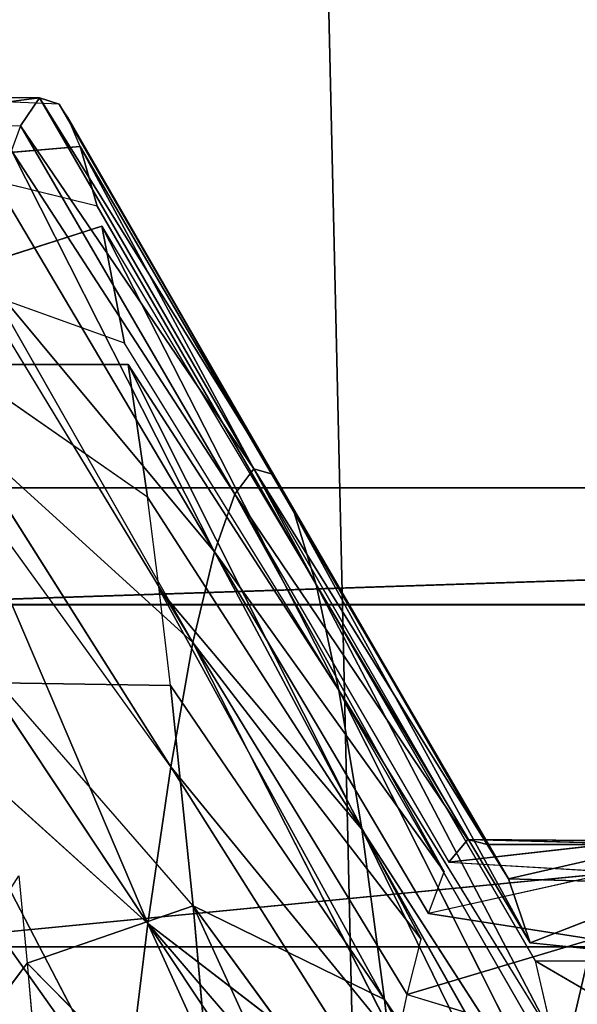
# Model space of a CAD drawing. Extents: x 143 to 263, y -61 to 82.
# Tile 277 of 656: x 153.129 to 153.414, y 73.719 to 74.222. Entities that reach past the tile are written whole.
import ezdxf

# ---------------------------------------------------------------- set-up
doc = ezdxf.new("R2010")
doc.units = 0
doc.header["$LTSCALE"] = 25.4
doc.layers.get('0').update_dxf_attribs({"color": 13, "linetype": 'CONTINUOUS'})

# ---------------------------------------------------------------- blocks, each defined once
blk = doc.blocks.new('ICE-BALL-8126_STL')
at = {"color": 41}
for p, q in [((8.48446, -49.0194, 94.05791), (8.48446, -50.81968, 94.05791)), ((8.48446, -49.0194, 94.05791), (8.48446, -50.81968, 94.05791)), ((8.48446, -49.0194, 95.80791), (8.48446, -50.81968, 95.80791)), ((8.48446, -49.0194, 95.80791), (8.48446, -50.81968, 95.80791)), ((8.25, -49.02734, 94.93291), (8.25, -50.82734, 94.93291)), ((8.25, -49.02734, 94.93291), (8.25, -50.82734, 94.93291)), ((8.30966, -49.02521, 94.47986), (8.30966, -50.82529, 94.47986)), ((8.30966, -49.02521, 94.47986), (8.30966, -50.82529, 94.47986)), ((8.30975, -49.02521, 95.38631), (8.30975, -50.82529, 95.38631)), ((8.30975, -49.02521, 95.38631), (8.30975, -50.82529, 95.38631)), ((8.49163, -50.47138, 95.37247), (8.55011, -50.37095, 95.53808)), ((8.48237, -50.47388, 95.33937), (8.49163, -50.38388, 95.37247)), ((8.49163, -50.47138, 95.37247), (8.49163, -50.38388, 95.37247)), ((8.44961, -50.48506, 95.18727), (8.4523, -50.39642, 95.20316)), ((8.44961, -50.48506, 95.18727), (8.4523, -50.39642, 95.20316)), ((8.48237, -50.47388, 95.33937), (8.4523, -50.39642, 95.20316)), ((8.48237, -50.47388, 95.33937), (8.4523, -50.39642, 95.20316)), ((8.4321, -50.40835, 95.03333), (8.42962, -50.50578, 94.88477)), ((8.4321, -50.40835, 95.03333), (8.42962, -50.50578, 94.88477)), ((8.4321, -50.49585, 95.03333), (8.4321, -50.40835, 95.03333)), ((8.4321, -50.49585, 95.03333), (8.4321, -50.40835, 95.03333)), ((8.44961, -50.48506, 95.18727), (8.4321, -50.40835, 95.03333)), ((8.44961, -50.48506, 95.18727), (8.4321, -50.40835, 95.03333)), ((8.43031, -50.41949, 94.86605), (8.42962, -50.50578, 94.88477)), ((8.43031, -50.41949, 94.86605), (8.42962, -50.50578, 94.88477)), ((8.44121, -50.5155, 94.7365), (8.43031, -50.41949, 94.86605)), ((8.44121, -50.5155, 94.7365), (8.43031, -50.41949, 94.86605)), ((8.44121, -50.5155, 94.7365), (8.44617, -50.43044, 94.70048)), ((8.44617, -50.43044, 94.70048), (8.46743, -50.52586, 94.58702)), ((8.72109, -50.43235, 95.84548), (8.51125, -50.54829, 95.87269)), ((8.72109, -50.43235, 95.84548), (8.51125, -50.54829, 95.87269)), ((8.42434, -50.56001, 95.71832), (8.67145, -50.43891, 95.77157)), ((8.42434, -50.56001, 95.71832), (8.67145, -50.43891, 95.77157)), ((8.48043, -50.44219, 94.53377), (8.46743, -50.52586, 94.58702)), ((8.48043, -50.44219, 94.53377), (8.53362, -50.4546, 94.3689)), ((8.5088, -50.53679, 94.43821), (8.48043, -50.44219, 94.53377)), ((8.48043, -50.44219, 94.53377), (8.53362, -50.4546, 94.3689)), ((8.51125, -50.54829, 95.87269), (8.67145, -50.43891, 95.77157)), ((8.51125, -50.54829, 95.87269), (8.67145, -50.43891, 95.77157)), ((8.62707, -50.44535, 95.69675), (8.42434, -50.56001, 95.71832)), ((8.62707, -50.44535, 95.69675), (8.42434, -50.56001, 95.71832)), ((8.59389, -50.45064, 95.6338), (8.35341, -50.57173, 95.55605)), ((8.59389, -50.45064, 95.6338), (8.35341, -50.57173, 95.55605)), ((8.59389, -50.45064, 95.6338), (8.42434, -50.56001, 95.71832)), ((8.59389, -50.45064, 95.6338), (8.42434, -50.56001, 95.71832)), ((8.5088, -50.53679, 94.43821), (8.53362, -50.4546, 94.3689)), ((8.53059, -50.46235, 95.489), (8.29938, -50.58326, 95.38838)), ((8.53059, -50.46235, 95.489), (8.29938, -50.58326, 95.38838)), ((8.55011, -50.45845, 95.53808), (8.35341, -50.57173, 95.55605)), ((8.35341, -50.57173, 95.55605), (8.53059, -50.46235, 95.489)), ((8.49163, -50.47138, 95.37247), (8.53059, -50.46235, 95.489)), ((8.29938, -50.58326, 95.38838), (8.49163, -50.47138, 95.37247)), ((8.26267, -50.59444, 95.21794), (8.48237, -50.47388, 95.33937)), ((8.26267, -50.59444, 95.21794), (8.48237, -50.47388, 95.33937)), ((8.29938, -50.58326, 95.38838), (8.48237, -50.47388, 95.33937)), ((8.44961, -50.48506, 95.18727), (8.48237, -50.47388, 95.33937)), ((8.44961, -50.48506, 95.18727), (8.48237, -50.47388, 95.33937)), ((8.24316, -50.60511, 95.04732), (8.44961, -50.48506, 95.18727)), ((8.24316, -50.60511, 95.04732), (8.44961, -50.48506, 95.18727)), ((8.44961, -50.48506, 95.18727), (8.26267, -50.59444, 95.21794)), ((8.44961, -50.48506, 95.18727), (8.26267, -50.59444, 95.21794)), ((8.4321, -50.49585, 95.03333), (8.44961, -50.48506, 95.18727)), ((8.4321, -50.49585, 95.03333), (8.44961, -50.48506, 95.18727)), ((8.24027, -50.61515, 94.87896), (8.4321, -50.49585, 95.03333)), ((8.24027, -50.61515, 94.87896), (8.4321, -50.49585, 95.03333)), ((8.24316, -50.60511, 95.04732), (8.4321, -50.49585, 95.03333)), ((8.24316, -50.60511, 95.04732), (8.4321, -50.49585, 95.03333)), ((8.42962, -50.50578, 94.88477), (8.4321, -50.49585, 95.03333)), ((8.42962, -50.50578, 94.88477), (8.4321, -50.49585, 95.03333)), ((8.24027, -50.61515, 94.87896), (8.42962, -50.50578, 94.88477)), ((8.24027, -50.61515, 94.87896), (8.42962, -50.50578, 94.88477)), ((8.25325, -50.62487, 94.71282), (8.42962, -50.50578, 94.88477)), ((8.25325, -50.62487, 94.71282), (8.42962, -50.50578, 94.88477)), ((8.44121, -50.5155, 94.7365), (8.42962, -50.50578, 94.88477)), ((8.44121, -50.5155, 94.7365), (8.42962, -50.50578, 94.88477)), ((8.25325, -50.62487, 94.71282), (8.44121, -50.5155, 94.7365)), ((8.25325, -50.62487, 94.71282), (8.44617, -50.51794, 94.70048)), ((8.28264, -50.63523, 94.54532), (8.44617, -50.51794, 94.70048)), ((8.28264, -50.63523, 94.54532), (8.44617, -50.51794, 94.70048)), ((8.46743, -50.52586, 94.58702), (8.44617, -50.51794, 94.70048)), ((8.46743, -50.52586, 94.58702), (8.28264, -50.63523, 94.54532)), ((8.7269, -50.5255, 96.14896), (8.46343, -50.6461, 96.13352)), ((8.7269, -50.5255, 96.14896), (8.46343, -50.6461, 96.13352)), ((8.28264, -50.63523, 94.54532), (8.48043, -50.52969, 94.53377)), ((8.329, -50.64616, 94.37856), (8.48043, -50.52969, 94.53377)), ((8.329, -50.64616, 94.37856), (8.48043, -50.52969, 94.53377)), ((8.5088, -50.53679, 94.43821), (8.48043, -50.52969, 94.53377)), ((8.329, -50.64616, 94.37856), (8.5088, -50.53679, 94.43821)), ((8.329, -50.64616, 94.37856), (8.5088, -50.53679, 94.43821)), ((8.61271, -50.53672, 96.01688), (8.46343, -50.6461, 96.13352)), ((8.61271, -50.53672, 96.01688), (8.46343, -50.6461, 96.13352)), ((8.53362, -50.5421, 94.3689), (8.5088, -50.53679, 94.43821)), ((8.51125, -50.54829, 95.87269), (8.61271, -50.53672, 96.01688)), ((8.51125, -50.54829, 95.87269), (8.61271, -50.53672, 96.01688)), ((8.329, -50.64616, 94.37856), (8.53362, -50.5421, 94.3689)), ((8.329, -50.64616, 94.37856), (8.53362, -50.5421, 94.3689)), ((8.39241, -50.65753, 94.21512), (8.53362, -50.5421, 94.3689)), ((8.39241, -50.65753, 94.21512), (8.53362, -50.5421, 94.3689)), ((8.39241, -50.65753, 94.21512), (8.5654, -50.54815, 94.29235)), ((8.39241, -50.65753, 94.21512), (8.5654, -50.54815, 94.29235)), ((8.47247, -50.66917, 94.05757), (8.5654, -50.54815, 94.29235)), ((8.47247, -50.66917, 94.05757), (8.5654, -50.54815, 94.29235)), ((8.3018, -50.66339, 95.89135), (8.51125, -50.54829, 95.87269)), ((8.3018, -50.66339, 95.89135), (8.51125, -50.54829, 95.87269)), ((8.51125, -50.54829, 95.87269), (8.35105, -50.65766, 95.97382)), ((8.51125, -50.54829, 95.87269), (8.35105, -50.65766, 95.97382)), ((8.51125, -50.54829, 95.87269), (8.42434, -50.56001, 95.71832)), ((8.51125, -50.54829, 95.87269), (8.42434, -50.56001, 95.71832)), ((8.51125, -50.54829, 95.87269), (8.46343, -50.6461, 96.13352)), ((8.51125, -50.54829, 95.87269), (8.46343, -50.6461, 96.13352)), ((8.60557, -50.55496, 94.20905), (8.47247, -50.66917, 94.05757)), ((8.60557, -50.55496, 94.20905), (8.47247, -50.66917, 94.05757)), ((8.42434, -50.56001, 95.71832), (8.18711, -50.67931, 95.65118)), ((8.42434, -50.56001, 95.71832), (8.18711, -50.67931, 95.65118)), ((8.2548, -50.66939, 95.80283), (8.42434, -50.56001, 95.71832)), ((8.2548, -50.66939, 95.80283), (8.42434, -50.56001, 95.71832)), ((8.3018, -50.66339, 95.89135), (8.42434, -50.56001, 95.71832)), ((8.3018, -50.66339, 95.89135), (8.42434, -50.56001, 95.71832)), ((8.35341, -50.57173, 95.55605), (8.42434, -50.56001, 95.71832)), ((8.35341, -50.57173, 95.55605), (8.42434, -50.56001, 95.71832)), ((8.47247, -50.66917, 94.05757), (8.63684, -50.55979, 94.15176)), ((8.47247, -50.66917, 94.05757), (8.63684, -50.55979, 94.15176)), ((8.11639, -50.69263, 95.43739), (8.35341, -50.57173, 95.55605)), ((8.11639, -50.69263, 95.43739), (8.35341, -50.57173, 95.55605)), ((8.35341, -50.57173, 95.55605), (8.17623, -50.6811, 95.6231)), ((8.35341, -50.57173, 95.55605), (8.18711, -50.67931, 95.65118)), ((8.29938, -50.58326, 95.38838), (8.35341, -50.57173, 95.55605)), ((8.29938, -50.58326, 95.38838), (8.35341, -50.57173, 95.55605)), ((8.10619, -50.69503, 95.39764), (8.29938, -50.58326, 95.38838)), ((8.11639, -50.69263, 95.43739), (8.29938, -50.58326, 95.38838)), ((8.26267, -50.59444, 95.21794), (8.29938, -50.58326, 95.38838)), ((8.26267, -50.59444, 95.21794), (8.29938, -50.58326, 95.38838)), ((8.06055, -50.71026, 95.13544), (8.26267, -50.59444, 95.21794)), ((8.06055, -50.71026, 95.13544), (8.26267, -50.59444, 95.21794)), ((8.07573, -50.70381, 95.24861), (8.26267, -50.59444, 95.21794)), ((8.07573, -50.70381, 95.24861), (8.26267, -50.59444, 95.21794)), ((8.26267, -50.59444, 95.21794), (8.24316, -50.60511, 95.04732)), ((8.26267, -50.59444, 95.21794), (8.24316, -50.60511, 95.04732)), ((8.24316, -50.60511, 95.04732), (8.05092, -50.72453, 94.87316)), ((8.24316, -50.60511, 95.04732), (8.05092, -50.72453, 94.87316)), ((8.05412, -50.71449, 95.05963), (8.24316, -50.60511, 95.04732)), ((8.05412, -50.71449, 95.05963), (8.24316, -50.60511, 95.04732)), ((8.06055, -50.71026, 95.13544), (8.24316, -50.60511, 95.04732)), ((8.06055, -50.71026, 95.13544), (8.24316, -50.60511, 95.04732)), ((8.24027, -50.61515, 94.87896), (8.24316, -50.60511, 95.04732)), ((8.24027, -50.61515, 94.87896), (8.24316, -50.60511, 95.04732)), ((8.24027, -50.61515, 94.87896), (8.05092, -50.72453, 94.87316)), ((8.24027, -50.61515, 94.87896), (8.05092, -50.72453, 94.87316)), ((8.24027, -50.61515, 94.87896), (8.0653, -50.73425, 94.68914)), ((8.24027, -50.61515, 94.87896), (8.0653, -50.73425, 94.68914)), ((8.25325, -50.62487, 94.71282), (8.24027, -50.61515, 94.87896)), ((8.25325, -50.62487, 94.71282), (8.24027, -50.61515, 94.87896)), ((8.25325, -50.62487, 94.71282), (8.0653, -50.73425, 94.68914)), ((8.25325, -50.62487, 94.71282), (8.0653, -50.73425, 94.68914)), ((8.25325, -50.62487, 94.71282), (8.07783, -50.73889, 94.60467)), ((8.25325, -50.62487, 94.71282), (8.07783, -50.73889, 94.60467)), ((8.28264, -50.63523, 94.54532), (8.25325, -50.62487, 94.71282)), ((8.28264, -50.63523, 94.54532), (8.25325, -50.62487, 94.71282)), ((8.28264, -50.63523, 94.54532), (8.07783, -50.73889, 94.60467)), ((8.28264, -50.63523, 94.54532), (8.07783, -50.73889, 94.60467)), ((8.28264, -50.63523, 94.54532), (8.09784, -50.74461, 94.50361)), ((8.28264, -50.63523, 94.54532), (8.09784, -50.74461, 94.50361)), ((8.14042, -50.75389, 94.34599), (8.28264, -50.63523, 94.54532)), ((8.14042, -50.75389, 94.34599), (8.28264, -50.63523, 94.54532)), ((8.28264, -50.63523, 94.54532), (8.329, -50.64616, 94.37856)), ((8.28264, -50.63523, 94.54532), (8.329, -50.64616, 94.37856)), ((8.58991, -50.63487, 96.27982), (8.46343, -50.6461, 96.13352)), ((8.58991, -50.63487, 96.27982), (8.46343, -50.6461, 96.13352)), ((8.58991, -50.63487, 96.27982), (8.49272, -50.73085, 96.17009)), ((8.14042, -50.75389, 94.34599), (8.329, -50.64616, 94.37856)), ((8.14919, -50.75554, 94.31891), (8.329, -50.64616, 94.37856)), ((8.329, -50.64616, 94.37856), (8.21943, -50.7669, 94.13788)), ((8.329, -50.64616, 94.37856), (8.21943, -50.7669, 94.13788)), ((8.39241, -50.65753, 94.21512), (8.329, -50.64616, 94.37856)), ((8.39241, -50.65753, 94.21512), (8.329, -50.64616, 94.37856)), ((8.46343, -50.6461, 96.13352), (8.34967, -50.74532, 95.97162)), ((8.46343, -50.6461, 96.13352), (8.35105, -50.65766, 95.97382)), ((8.46343, -50.6461, 96.13352), (8.35105, -50.65766, 95.97382)), ((8.46343, -50.6461, 96.13352), (8.49272, -50.73085, 96.17009)), ((8.39241, -50.65753, 94.21512), (8.21943, -50.7669, 94.13788)), ((8.39241, -50.65753, 94.21512), (8.23766, -50.76948, 94.09824)), ((8.35105, -50.65766, 95.97382), (8.3018, -50.66339, 95.89135)), ((8.35105, -50.65766, 95.97382), (8.34967, -50.74532, 95.97162)), ((8.47247, -50.66917, 94.05757), (8.39241, -50.65753, 94.21512)), ((8.47247, -50.66917, 94.05757), (8.39241, -50.65753, 94.21512)), ((8.3018, -50.66339, 95.89135), (8.2548, -50.66939, 95.80283)), ((8.2548, -50.66939, 95.80283), (8.18711, -50.76681, 95.65119)), ((8.2548, -50.66939, 95.80283), (8.18711, -50.67931, 95.65118)), ((8.2548, -50.66939, 95.80283), (8.18711, -50.67931, 95.65118)), ((8.47247, -50.66917, 94.05757), (8.3081, -50.77854, 93.96339)), ((8.47247, -50.66917, 94.05757), (8.3081, -50.77854, 93.96339)), ((8.36773, -50.78537, 93.86605), (8.47247, -50.66917, 94.05757)), ((8.36773, -50.78537, 93.86605), (8.47247, -50.66917, 94.05757)), ((8.47247, -50.66917, 94.05757), (8.56822, -50.68091, 93.90842)), ((8.47247, -50.66917, 94.05757), (8.56822, -50.68091, 93.90842)), ((8.17623, -50.6811, 95.6231), (8.11639, -50.69263, 95.43739)), ((8.17623, -50.6811, 95.6231), (8.11639, -50.69263, 95.43739)), ((8.17623, -50.6811, 95.6231), (8.14262, -50.77465, 95.52675)), ((8.18711, -50.67931, 95.65118), (8.18711, -50.76681, 95.65119)), ((8.36773, -50.78537, 93.86605), (8.56822, -50.68091, 93.90842)), ((8.36773, -50.78537, 93.86605), (8.56822, -50.68091, 93.90842)), ((8.41415, -50.79029, 93.79819), (8.56822, -50.68091, 93.90842)), ((8.41415, -50.79029, 93.79819), (8.56822, -50.68091, 93.90842)), ((8.11639, -50.69263, 95.43739), (8.14262, -50.77465, 95.52675)), ((8.10619, -50.69503, 95.39764), (8.07573, -50.70381, 95.24861)), ((8.10619, -50.69503, 95.39764), (8.07573, -50.70381, 95.24861)), ((8.10619, -50.69503, 95.39764), (8.08316, -50.78885, 95.29098)), ((8.07573, -50.70381, 95.24861), (8.06055, -50.71026, 95.13544)), ((8.07573, -50.70381, 95.24861), (8.08316, -50.78885, 95.29098)), ((8.06055, -50.71026, 95.13544), (8.05412, -50.71449, 95.05963)), ((8.05412, -50.71449, 95.05963), (8.05, -50.80867, 94.93655)), ((8.05412, -50.71449, 95.05963), (8.05092, -50.72453, 94.87316)), ((8.05412, -50.71449, 95.05963), (8.05092, -50.72453, 94.87316)), ((8.49272, -50.73085, 96.17009), (8.57252, -50.72383, 96.26138)), ((8.05092, -50.72453, 94.87316), (8.05, -50.80867, 94.93655)), ((8.05092, -50.72453, 94.87316), (8.0653, -50.73425, 94.68914)), ((8.06331, -50.82087, 94.70542), (8.05092, -50.72453, 94.87316)), ((8.05092, -50.72453, 94.87316), (8.0653, -50.73425, 94.68914)), ((8.44812, -50.73507, 96.11366), (8.49272, -50.73085, 96.17009)), ((8.49272, -50.73085, 96.17009), (8.78559, -50.9496, 95.9297)), ((8.49272, -50.73085, 96.17009), (8.78559, -50.9496, 95.9297)), ((8.06331, -50.82087, 94.70542), (8.0653, -50.73425, 94.68914)), ((8.0653, -50.73425, 94.68914), (8.07783, -50.73889, 94.60467))]:
    blk.add_line(p, q, dxfattribs=at)
mesh = blk.add_polyface(dxfattribs=at)
corners = [(8.76251, -50.81203, 93.69553), (8.48446, -49.0194, 94.05791), (8.48446, -50.81968, 94.05791), (8.76251, -49.01146, 93.69553)]
mesh.append_faces([[corners[k] for k in face] for face in [(0, 1, 2), (1, 0, 3)]], dxfattribs={"vtx0": -1, "color": 41})
mesh = blk.add_polyface(dxfattribs=at)
corners = [(8.48446, -49.0194, 95.80791), (8.76236, -50.81203, 96.17014), (8.48446, -50.81968, 95.80791), (8.76236, -49.01146, 96.17014)]
mesh.append_faces([[corners[k] for k in face] for face in [(0, 1, 2), (1, 0, 3)]], dxfattribs={"vtx0": -1, "color": 41})
mesh = blk.add_polyface(dxfattribs=at)
corners = [(8.48446, -50.81968, 94.05791), (8.30966, -49.02521, 94.47986), (8.30966, -50.82529, 94.47986), (8.48446, -49.0194, 94.05791)]
mesh.append_faces([[corners[k] for k in face] for face in [(0, 1, 2), (1, 0, 3)]], dxfattribs={"vtx0": -1, "color": 41})
mesh = blk.add_polyface(dxfattribs=at)
corners = [(8.30975, -49.02521, 95.38631), (8.48446, -50.81968, 95.80791), (8.30975, -50.82529, 95.38631), (8.48446, -49.0194, 95.80791)]
mesh.append_faces([[corners[k] for k in face] for face in [(0, 1, 2), (1, 0, 3)]], dxfattribs={"vtx0": -1, "color": 41})
mesh = blk.add_polyface(dxfattribs=at)
corners = [(8.30966, -50.82529, 94.47986), (8.25, -49.02734, 94.93291), (8.25, -50.82734, 94.93291), (8.30966, -49.02521, 94.47986)]
mesh.append_faces([[corners[k] for k in face] for face in [(0, 1, 2), (1, 0, 3)]], dxfattribs={"vtx0": -1, "color": 41})
mesh = blk.add_polyface(dxfattribs=at)
corners = [(8.25, -49.02734, 94.93291), (8.30975, -50.82529, 95.38631), (8.25, -50.82734, 94.93291), (8.30975, -49.02521, 95.38631)]
mesh.append_faces([[corners[k] for k in face] for face in [(0, 1, 2), (1, 0, 3)]], dxfattribs={"vtx0": -1, "color": 41})
mesh = blk.add_polyface(dxfattribs=at)
corners = [(23, -50.23174, 102.62744), (0, -50.76105, 97.50685), (23, -50.76105, 97.50685), (0, -50.23174, 102.62744)]
mesh.append_faces([[corners[k] for k in face] for face in [(0, 1, 2), (1, 0, 3)]], dxfattribs={"vtx0": -1, "color": 41})
mesh = blk.add_polyface(dxfattribs=at)
corners = [(23, -50.76105, 92.35897), (0, -50.23174, 87.23838), (23, -50.23174, 87.23838), (0, -50.76105, 92.35897)]
mesh.append_faces([[corners[k] for k in face] for face in [(0, 1, 2), (1, 0, 3)]], dxfattribs={"vtx0": -1, "color": 41})
mesh = blk.add_polyface(dxfattribs=at)
corners = [(8.49163, -50.38388, 95.37247), (8.55011, -50.37095, 95.53808), (8.49163, -50.47138, 95.37247), (8.55011, -50.28345, 95.53808)]
mesh.append_faces([[corners[k] for k in face] for face in [(0, 1, 2), (1, 0, 3)]], dxfattribs={"vtx0": -1, "color": 41})
mesh = blk.add_polyface(dxfattribs=at)
corners = [(8.52357, -50.36502, 94.39574), (8.48043, -50.44219, 94.53377), (8.53362, -50.4546, 94.3689)]
mesh.append_faces([[corners[k] for k in face] for face in [(0, 1, 2)]], dxfattribs={"color": 41})
mesh = blk.add_polyface(dxfattribs=at)
corners = [(8.49163, -50.38388, 95.37247), (8.48237, -50.47388, 95.33937), (8.4523, -50.39642, 95.20316)]
mesh.append_faces([[corners[k] for k in face] for face in [(0, 1, 2)]], dxfattribs={"color": 41})
mesh = blk.add_polyface(dxfattribs=at)
corners = [(8.4523, -50.39642, 95.20316), (8.44961, -50.48506, 95.18727), (8.4321, -50.40835, 95.03333)]
mesh.append_faces([[corners[k] for k in face] for face in [(0, 1, 2)]], dxfattribs={"color": 41})
mesh = blk.add_polyface(dxfattribs=at)
corners = [(8.4523, -50.39642, 95.20316), (8.48237, -50.47388, 95.33937), (8.44961, -50.48506, 95.18727)]
mesh.append_faces([[corners[k] for k in face] for face in [(0, 1, 2)]], dxfattribs={"color": 41})
mesh = blk.add_polyface(dxfattribs=at)
corners = [(8.4321, -50.40835, 95.03333), (8.4321, -50.49585, 95.03333), (8.42962, -50.50578, 94.88477)]
mesh.append_faces([[corners[k] for k in face] for face in [(0, 1, 2)]], dxfattribs={"color": 41})
mesh = blk.add_polyface(dxfattribs=at)
corners = [(8.4321, -50.40835, 95.03333), (8.42962, -50.50578, 94.88477), (8.43031, -50.41949, 94.86605)]
mesh.append_faces([[corners[k] for k in face] for face in [(0, 1, 2)]], dxfattribs={"color": 41})
mesh = blk.add_polyface(dxfattribs=at)
corners = [(8.4321, -50.40835, 95.03333), (8.44961, -50.48506, 95.18727), (8.4321, -50.49585, 95.03333)]
mesh.append_faces([[corners[k] for k in face] for face in [(0, 1, 2)]], dxfattribs={"color": 41})
mesh = blk.add_polyface(dxfattribs=at)
corners = [(8.43031, -50.41949, 94.86605), (8.42962, -50.50578, 94.88477), (8.44121, -50.5155, 94.7365)]
mesh.append_faces([[corners[k] for k in face] for face in [(0, 1, 2)]], dxfattribs={"color": 41})
mesh = blk.add_polyface(dxfattribs=at)
corners = [(8.43031, -50.41949, 94.86605), (8.44121, -50.5155, 94.7365), (8.44617, -50.43044, 94.70048)]
mesh.append_faces([[corners[k] for k in face] for face in [(0, 1, 2)]], dxfattribs={"color": 41})
mesh = blk.add_polyface(dxfattribs=at)
corners = [(8.44617, -50.43044, 94.70048), (8.46743, -50.52586, 94.58702), (8.48043, -50.44219, 94.53377)]
mesh.append_faces([[corners[k] for k in face] for face in [(0, 1, 2)]], dxfattribs={"color": 41})
mesh = blk.add_polyface(dxfattribs=at)
corners = [(8.61271, -50.53672, 96.01688), (8.51125, -50.54829, 95.87269), (8.72109, -50.43235, 95.84548)]
mesh.append_faces([[corners[k] for k in face] for face in [(0, 1, 2)]], dxfattribs={"color": 41})
mesh = blk.add_polyface(dxfattribs=at)
corners = [(8.51125, -50.54829, 95.87269), (8.67145, -50.43891, 95.77157), (8.72109, -50.43235, 95.84548)]
mesh.append_faces([[corners[k] for k in face] for face in [(0, 1, 2)]], dxfattribs={"color": 41})
mesh = blk.add_polyface(dxfattribs=at)
corners = [(8.67145, -50.43891, 95.77157), (8.42434, -50.56001, 95.71832), (8.62707, -50.44535, 95.69675)]
mesh.append_faces([[corners[k] for k in face] for face in [(0, 1, 2)]], dxfattribs={"color": 41})
mesh = blk.add_polyface(dxfattribs=at)
corners = [(8.51125, -50.54829, 95.87269), (8.42434, -50.56001, 95.71832), (8.67145, -50.43891, 95.77157)]
mesh.append_faces([[corners[k] for k in face] for face in [(0, 1, 2)]], dxfattribs={"color": 41})
mesh = blk.add_polyface(dxfattribs=at)
corners = [(8.48043, -50.44219, 94.53377), (8.5088, -50.53679, 94.43821), (8.53362, -50.4546, 94.3689)]
mesh.append_faces([[corners[k] for k in face] for face in [(0, 1, 2)]], dxfattribs={"color": 41})
mesh = blk.add_polyface(dxfattribs=at)
corners = [(8.42434, -50.56001, 95.71832), (8.59389, -50.45064, 95.6338), (8.62707, -50.44535, 95.69675)]
mesh.append_faces([[corners[k] for k in face] for face in [(0, 1, 2)]], dxfattribs={"color": 41})
mesh = blk.add_polyface(dxfattribs=at)
corners = [(8.42434, -50.56001, 95.71832), (8.35341, -50.57173, 95.55605), (8.59389, -50.45064, 95.6338)]
mesh.append_faces([[corners[k] for k in face] for face in [(0, 1, 2)]], dxfattribs={"color": 41})
mesh = blk.add_polyface(dxfattribs=at)
corners = [(8.59389, -50.45064, 95.6338), (8.35341, -50.57173, 95.55605), (8.55011, -50.45845, 95.53808)]
mesh.append_faces([[corners[k] for k in face] for face in [(0, 1, 2)]], dxfattribs={"color": 41})
mesh = blk.add_polyface(dxfattribs=at)
corners = [(8.35341, -50.57173, 95.55605), (8.29938, -50.58326, 95.38838), (8.53059, -50.46235, 95.489)]
mesh.append_faces([[corners[k] for k in face] for face in [(0, 1, 2)]], dxfattribs={"color": 41})
mesh = blk.add_polyface(dxfattribs=at)
corners = [(8.53059, -50.46235, 95.489), (8.29938, -50.58326, 95.38838), (8.49163, -50.47138, 95.37247)]
mesh.append_faces([[corners[k] for k in face] for face in [(0, 1, 2)]], dxfattribs={"color": 41})
mesh = blk.add_polyface(dxfattribs=at)
corners = [(8.48237, -50.47388, 95.33937), (8.26267, -50.59444, 95.21794), (8.44961, -50.48506, 95.18727)]
mesh.append_faces([[corners[k] for k in face] for face in [(0, 1, 2)]], dxfattribs={"color": 41})
mesh = blk.add_polyface(dxfattribs=at)
corners = [(8.29938, -50.58326, 95.38838), (8.26267, -50.59444, 95.21794), (8.48237, -50.47388, 95.33937)]
mesh.append_faces([[corners[k] for k in face] for face in [(0, 1, 2)]], dxfattribs={"color": 41})
mesh = blk.add_polyface(dxfattribs=at)
corners = [(8.44961, -50.48506, 95.18727), (8.24316, -50.60511, 95.04732), (8.4321, -50.49585, 95.03333)]
mesh.append_faces([[corners[k] for k in face] for face in [(0, 1, 2)]], dxfattribs={"color": 41})
mesh = blk.add_polyface(dxfattribs=at)
corners = [(8.26267, -50.59444, 95.21794), (8.24316, -50.60511, 95.04732), (8.44961, -50.48506, 95.18727)]
mesh.append_faces([[corners[k] for k in face] for face in [(0, 1, 2)]], dxfattribs={"color": 41})
mesh = blk.add_polyface(dxfattribs=at)
corners = [(8.4321, -50.49585, 95.03333), (8.24027, -50.61515, 94.87896), (8.42962, -50.50578, 94.88477)]
mesh.append_faces([[corners[k] for k in face] for face in [(0, 1, 2)]], dxfattribs={"color": 41})
mesh = blk.add_polyface(dxfattribs=at)
corners = [(8.24316, -50.60511, 95.04732), (8.24027, -50.61515, 94.87896), (8.4321, -50.49585, 95.03333)]
mesh.append_faces([[corners[k] for k in face] for face in [(0, 1, 2)]], dxfattribs={"color": 41})
mesh = blk.add_polyface(dxfattribs=at)
corners = [(8.42962, -50.50578, 94.88477), (8.24027, -50.61515, 94.87896), (8.25325, -50.62487, 94.71282)]
mesh.append_faces([[corners[k] for k in face] for face in [(0, 1, 2)]], dxfattribs={"color": 41})
mesh = blk.add_polyface(dxfattribs=at)
corners = [(8.42962, -50.50578, 94.88477), (8.25325, -50.62487, 94.71282), (8.44121, -50.5155, 94.7365)]
mesh.append_faces([[corners[k] for k in face] for face in [(0, 1, 2)]], dxfattribs={"color": 41})
mesh = blk.add_polyface(dxfattribs=at)
corners = [(8.25325, -50.62487, 94.71282), (8.28264, -50.63523, 94.54532), (8.44617, -50.51794, 94.70048)]
mesh.append_faces([[corners[k] for k in face] for face in [(0, 1, 2)]], dxfattribs={"color": 41})
mesh = blk.add_polyface(dxfattribs=at)
corners = [(8.44617, -50.51794, 94.70048), (8.28264, -50.63523, 94.54532), (8.46743, -50.52586, 94.58702)]
mesh.append_faces([[corners[k] for k in face] for face in [(0, 1, 2)]], dxfattribs={"color": 41})
mesh = blk.add_polyface(dxfattribs=at)
corners = [(8.58991, -50.63487, 96.27982), (8.46343, -50.6461, 96.13352), (8.7269, -50.5255, 96.14896)]
mesh.append_faces([[corners[k] for k in face] for face in [(0, 1, 2)]], dxfattribs={"color": 41})
mesh = blk.add_polyface(dxfattribs=at)
corners = [(8.7269, -50.5255, 96.14896), (8.46343, -50.6461, 96.13352), (8.61271, -50.53672, 96.01688)]
mesh.append_faces([[corners[k] for k in face] for face in [(0, 1, 2)]], dxfattribs={"color": 41})
mesh = blk.add_polyface(dxfattribs=at)
corners = [(8.28264, -50.63523, 94.54532), (8.329, -50.64616, 94.37856), (8.48043, -50.52969, 94.53377)]
mesh.append_faces([[corners[k] for k in face] for face in [(0, 1, 2)]], dxfattribs={"color": 41})
mesh = blk.add_polyface(dxfattribs=at)
corners = [(8.48043, -50.52969, 94.53377), (8.329, -50.64616, 94.37856), (8.5088, -50.53679, 94.43821)]
mesh.append_faces([[corners[k] for k in face] for face in [(0, 1, 2)]], dxfattribs={"color": 41})
mesh = blk.add_polyface(dxfattribs=at)
corners = [(8.5088, -50.53679, 94.43821), (8.329, -50.64616, 94.37856), (8.53362, -50.5421, 94.3689)]
mesh.append_faces([[corners[k] for k in face] for face in [(0, 1, 2)]], dxfattribs={"color": 41})
mesh = blk.add_polyface(dxfattribs=at)
corners = [(8.46343, -50.6461, 96.13352), (8.51125, -50.54829, 95.87269), (8.61271, -50.53672, 96.01688)]
mesh.append_faces([[corners[k] for k in face] for face in [(0, 1, 2)]], dxfattribs={"color": 41})
mesh = blk.add_polyface(dxfattribs=at)
corners = [(8.329, -50.64616, 94.37856), (8.39241, -50.65753, 94.21512), (8.53362, -50.5421, 94.3689)]
mesh.append_faces([[corners[k] for k in face] for face in [(0, 1, 2)]], dxfattribs={"color": 41})
mesh = blk.add_polyface(dxfattribs=at)
corners = [(8.53362, -50.5421, 94.3689), (8.39241, -50.65753, 94.21512), (8.5654, -50.54815, 94.29235)]
mesh.append_faces([[corners[k] for k in face] for face in [(0, 1, 2)]], dxfattribs={"color": 41})
mesh = blk.add_polyface(dxfattribs=at)
corners = [(8.5654, -50.54815, 94.29235), (8.39241, -50.65753, 94.21512), (8.47247, -50.66917, 94.05757)]
mesh.append_faces([[corners[k] for k in face] for face in [(0, 1, 2)]], dxfattribs={"color": 41})
mesh = blk.add_polyface(dxfattribs=at)
corners = [(8.5654, -50.54815, 94.29235), (8.47247, -50.66917, 94.05757), (8.60557, -50.55496, 94.20905)]
mesh.append_faces([[corners[k] for k in face] for face in [(0, 1, 2)]], dxfattribs={"color": 41})
mesh = blk.add_polyface(dxfattribs=at)
corners = [(8.3018, -50.66339, 95.89135), (8.42434, -50.56001, 95.71832), (8.51125, -50.54829, 95.87269)]
mesh.append_faces([[corners[k] for k in face] for face in [(0, 1, 2)]], dxfattribs={"color": 41})
mesh = blk.add_polyface(dxfattribs=at)
corners = [(8.35105, -50.65766, 95.97382), (8.3018, -50.66339, 95.89135), (8.51125, -50.54829, 95.87269)]
mesh.append_faces([[corners[k] for k in face] for face in [(0, 1, 2)]], dxfattribs={"color": 41})
mesh = blk.add_polyface(dxfattribs=at)
corners = [(8.46343, -50.6461, 96.13352), (8.35105, -50.65766, 95.97382), (8.51125, -50.54829, 95.87269)]
mesh.append_faces([[corners[k] for k in face] for face in [(0, 1, 2)]], dxfattribs={"color": 41})
mesh = blk.add_polyface(dxfattribs=at)
corners = [(8.60557, -50.55496, 94.20905), (8.47247, -50.66917, 94.05757), (8.63684, -50.55979, 94.15176)]
mesh.append_faces([[corners[k] for k in face] for face in [(0, 1, 2)]], dxfattribs={"color": 41})
mesh = blk.add_polyface(dxfattribs=at)
corners = [(8.2548, -50.66939, 95.80283), (8.18711, -50.67931, 95.65118), (8.42434, -50.56001, 95.71832)]
mesh.append_faces([[corners[k] for k in face] for face in [(0, 1, 2)]], dxfattribs={"color": 41})
mesh = blk.add_polyface(dxfattribs=at)
corners = [(8.42434, -50.56001, 95.71832), (8.18711, -50.67931, 95.65118), (8.35341, -50.57173, 95.55605)]
mesh.append_faces([[corners[k] for k in face] for face in [(0, 1, 2)]], dxfattribs={"color": 41})
mesh = blk.add_polyface(dxfattribs=at)
corners = [(8.3018, -50.66339, 95.89135), (8.2548, -50.66939, 95.80283), (8.42434, -50.56001, 95.71832)]
mesh.append_faces([[corners[k] for k in face] for face in [(0, 1, 2)]], dxfattribs={"color": 41})
mesh = blk.add_polyface(dxfattribs=at)
corners = [(8.69543, -50.56804, 94.05741), (8.47247, -50.66917, 94.05757), (8.56822, -50.68091, 93.90842), (8.63684, -50.55979, 94.15176)]
mesh.append_faces([[corners[k] for k in face] for face in [(0, 1, 2), (1, 0, 3)]], dxfattribs={"vtx0": -1, "color": 41})
mesh = blk.add_polyface(dxfattribs=at)
corners = [(8.35341, -50.57173, 95.55605), (8.11639, -50.69263, 95.43739), (8.29938, -50.58326, 95.38838)]
mesh.append_faces([[corners[k] for k in face] for face in [(0, 1, 2)]], dxfattribs={"color": 41})
mesh = blk.add_polyface(dxfattribs=at)
corners = [(8.17623, -50.6811, 95.6231), (8.11639, -50.69263, 95.43739), (8.35341, -50.57173, 95.55605)]
mesh.append_faces([[corners[k] for k in face] for face in [(0, 1, 2)]], dxfattribs={"color": 41})
mesh = blk.add_polyface(dxfattribs=at)
corners = [(8.29938, -50.58326, 95.38838), (8.07573, -50.70381, 95.24861), (8.26267, -50.59444, 95.21794), (8.10619, -50.69503, 95.39764)]
mesh.append_faces([[corners[k] for k in face] for face in [(0, 1, 2), (1, 0, 3)]], dxfattribs={"vtx0": -1, "color": 41})
mesh = blk.add_polyface(dxfattribs=at)
corners = [(8.26267, -50.59444, 95.21794), (8.06055, -50.71026, 95.13544), (8.24316, -50.60511, 95.04732)]
mesh.append_faces([[corners[k] for k in face] for face in [(0, 1, 2)]], dxfattribs={"color": 41})
mesh = blk.add_polyface(dxfattribs=at)
corners = [(8.07573, -50.70381, 95.24861), (8.06055, -50.71026, 95.13544), (8.26267, -50.59444, 95.21794)]
mesh.append_faces([[corners[k] for k in face] for face in [(0, 1, 2)]], dxfattribs={"color": 41})
mesh = blk.add_polyface(dxfattribs=at)
corners = [(8.05412, -50.71449, 95.05963), (8.05092, -50.72453, 94.87316), (8.24316, -50.60511, 95.04732)]
mesh.append_faces([[corners[k] for k in face] for face in [(0, 1, 2)]], dxfattribs={"color": 41})
mesh = blk.add_polyface(dxfattribs=at)
corners = [(8.24316, -50.60511, 95.04732), (8.05092, -50.72453, 94.87316), (8.24027, -50.61515, 94.87896)]
mesh.append_faces([[corners[k] for k in face] for face in [(0, 1, 2)]], dxfattribs={"color": 41})
mesh = blk.add_polyface(dxfattribs=at)
corners = [(8.06055, -50.71026, 95.13544), (8.05412, -50.71449, 95.05963), (8.24316, -50.60511, 95.04732)]
mesh.append_faces([[corners[k] for k in face] for face in [(0, 1, 2)]], dxfattribs={"color": 41})
mesh = blk.add_polyface(dxfattribs=at)
corners = [(8.24027, -50.61515, 94.87896), (8.05092, -50.72453, 94.87316), (8.0653, -50.73425, 94.68914)]
mesh.append_faces([[corners[k] for k in face] for face in [(0, 1, 2)]], dxfattribs={"color": 41})
mesh = blk.add_polyface(dxfattribs=at)
corners = [(8.24027, -50.61515, 94.87896), (8.0653, -50.73425, 94.68914), (8.25325, -50.62487, 94.71282)]
mesh.append_faces([[corners[k] for k in face] for face in [(0, 1, 2)]], dxfattribs={"color": 41})
mesh = blk.add_polyface(dxfattribs=at)
corners = [(8.25325, -50.62487, 94.71282), (8.0653, -50.73425, 94.68914), (8.07783, -50.73889, 94.60467)]
mesh.append_faces([[corners[k] for k in face] for face in [(0, 1, 2)]], dxfattribs={"color": 41})
mesh = blk.add_polyface(dxfattribs=at)
corners = [(8.25325, -50.62487, 94.71282), (8.07783, -50.73889, 94.60467), (8.28264, -50.63523, 94.54532)]
mesh.append_faces([[corners[k] for k in face] for face in [(0, 1, 2)]], dxfattribs={"color": 41})
mesh = blk.add_polyface(dxfattribs=at)
corners = [(8.07783, -50.73889, 94.60467), (8.09784, -50.74461, 94.50361), (8.28264, -50.63523, 94.54532)]
mesh.append_faces([[corners[k] for k in face] for face in [(0, 1, 2)]], dxfattribs={"color": 41})
mesh = blk.add_polyface(dxfattribs=at)
corners = [(8.28264, -50.63523, 94.54532), (8.09784, -50.74461, 94.50361), (8.14042, -50.75389, 94.34599)]
mesh.append_faces([[corners[k] for k in face] for face in [(0, 1, 2)]], dxfattribs={"color": 41})
mesh = blk.add_polyface(dxfattribs=at)
corners = [(8.28264, -50.63523, 94.54532), (8.14042, -50.75389, 94.34599), (8.329, -50.64616, 94.37856)]
mesh.append_faces([[corners[k] for k in face] for face in [(0, 1, 2)]], dxfattribs={"color": 41})
mesh = blk.add_polyface(dxfattribs=at)
corners = [(8.58991, -50.63487, 96.27982), (8.49272, -50.73085, 96.17009), (8.46343, -50.6461, 96.13352)]
mesh.append_faces([[corners[k] for k in face] for face in [(0, 1, 2)]], dxfattribs={"color": 41})
mesh = blk.add_polyface(dxfattribs=at)
corners = [(8.329, -50.64616, 94.37856), (8.14919, -50.75554, 94.31891), (8.21943, -50.7669, 94.13788)]
mesh.append_faces([[corners[k] for k in face] for face in [(0, 1, 2)]], dxfattribs={"color": 41})
mesh = blk.add_polyface(dxfattribs=at)
corners = [(8.329, -50.64616, 94.37856), (8.21943, -50.7669, 94.13788), (8.39241, -50.65753, 94.21512)]
mesh.append_faces([[corners[k] for k in face] for face in [(0, 1, 2)]], dxfattribs={"color": 41})
mesh = blk.add_polyface(dxfattribs=at)
corners = [(8.46343, -50.6461, 96.13352), (8.34967, -50.74532, 95.97162), (8.35105, -50.65766, 95.97382)]
mesh.append_faces([[corners[k] for k in face] for face in [(0, 1, 2)]], dxfattribs={"color": 41})
mesh = blk.add_polyface(dxfattribs=at)
corners = [(8.47247, -50.66917, 94.05757), (8.23766, -50.76948, 94.09824), (8.3081, -50.77854, 93.96339), (8.39241, -50.65753, 94.21512)]
mesh.append_faces([[corners[k] for k in face] for face in [(0, 1, 2), (1, 0, 3)]], dxfattribs={"vtx0": -1, "color": 41})
mesh = blk.add_polyface(dxfattribs=at)
corners = [(8.2548, -50.66939, 95.80283), (8.18711, -50.76681, 95.65119), (8.18711, -50.67931, 95.65118)]
mesh.append_faces([[corners[k] for k in face] for face in [(0, 1, 2)]], dxfattribs={"color": 41})
mesh = blk.add_polyface(dxfattribs=at)
corners = [(8.47247, -50.66917, 94.05757), (8.3081, -50.77854, 93.96339), (8.36773, -50.78537, 93.86605)]
mesh.append_faces([[corners[k] for k in face] for face in [(0, 1, 2)]], dxfattribs={"color": 41})
mesh = blk.add_polyface(dxfattribs=at)
corners = [(8.47247, -50.66917, 94.05757), (8.36773, -50.78537, 93.86605), (8.56822, -50.68091, 93.90842)]
mesh.append_faces([[corners[k] for k in face] for face in [(0, 1, 2)]], dxfattribs={"color": 41})
mesh = blk.add_polyface(dxfattribs=at)
corners = [(8.17623, -50.6811, 95.6231), (8.14262, -50.77465, 95.52675), (8.11639, -50.69263, 95.43739)]
mesh.append_faces([[corners[k] for k in face] for face in [(0, 1, 2)]], dxfattribs={"color": 41})
mesh = blk.add_polyface(dxfattribs=at)
corners = [(8.56822, -50.68091, 93.90842), (8.36773, -50.78537, 93.86605), (8.41415, -50.79029, 93.79819)]
mesh.append_faces([[corners[k] for k in face] for face in [(0, 1, 2)]], dxfattribs={"color": 41})
mesh = blk.add_polyface(dxfattribs=at)
corners = [(8.56822, -50.68091, 93.90842), (8.41415, -50.79029, 93.79819), (8.5282, -50.80125, 93.65372)]
mesh.append_faces([[corners[k] for k in face] for face in [(0, 1, 2)]], dxfattribs={"color": 41})
mesh = blk.add_polyface(dxfattribs=at)
corners = [(8.10619, -50.69503, 95.39764), (8.08316, -50.78885, 95.29098), (8.07573, -50.70381, 95.24861)]
mesh.append_faces([[corners[k] for k in face] for face in [(0, 1, 2)]], dxfattribs={"color": 41})
mesh = blk.add_polyface(dxfattribs=at)
corners = [(8.05412, -50.71449, 95.05963), (8.05, -50.80867, 94.93655), (8.05092, -50.72453, 94.87316)]
mesh.append_faces([[corners[k] for k in face] for face in [(0, 1, 2)]], dxfattribs={"color": 41})
mesh = blk.add_polyface(dxfattribs=at)
corners = [(8.57252, -50.72383, 96.26138), (8.78559, -50.9496, 95.9297), (8.49272, -50.73085, 96.17009)]
mesh.append_faces([[corners[k] for k in face] for face in [(0, 1, 2)]], dxfattribs={"color": 41})
mesh = blk.add_polyface(dxfattribs=at)
corners = [(8.05092, -50.72453, 94.87316), (8.06331, -50.82087, 94.70542), (8.0653, -50.73425, 94.68914)]
mesh.append_faces([[corners[k] for k in face] for face in [(0, 1, 2)]], dxfattribs={"color": 41})
mesh = blk.add_polyface(dxfattribs=at)
corners = [(8.49272, -50.73085, 96.17009), (8.78559, -50.9496, 95.9297), (8.44812, -50.73507, 96.11366)]
mesh.append_faces([[corners[k] for k in face] for face in [(0, 1, 2)]], dxfattribs={"color": 41})

msp = doc.modelspace()

# ---------------------------------------------------------------- block references
at = {"color": 0, "rotation": 270}
msp.add_blockref('ICE-BALL-8126_STL', (203.86356, 82.23263), dxfattribs=at)

doc.saveas('drawing.dxf')
